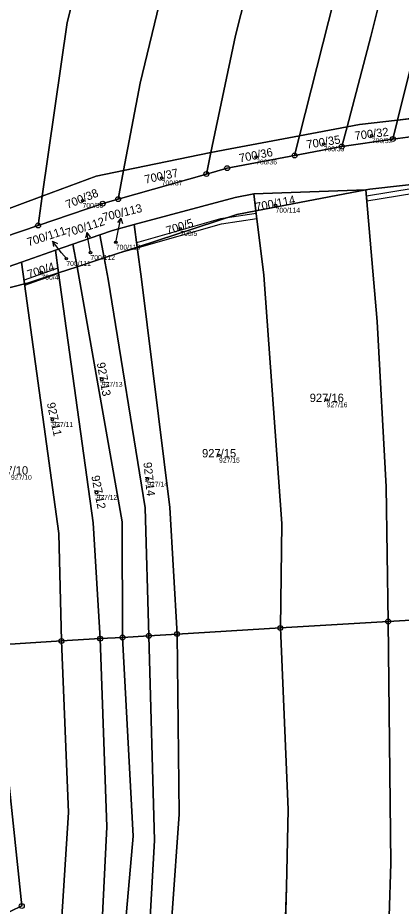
# Model space of a CAD drawing. Extents: x -603967 to -594699, y -1179315 to -1165625.
# Drawn here: x -596899.9 to -596821.9, y -1172233.4 to -1172052.4 of the extents above; entities that cross this region are included whole.
import ezdxf

# ---------------------------------------------------------------- set-up
doc = ezdxf.new("R2010")
doc.units = 0
for name, color, linetype in [('Definiční body', 7, 'Continuous'), ('Hranice parcel', 7, 'Continuous'), ('Parcelní čísla', 7, 'Continuous'), ('Polygon parcely', 7, 'Continuous'), ('Pop  PČ popisy', 7, 'Continuous'), ('Věcná břemena k části', 7, 'Continuous'), ('Značky bodu BP', 7, 'Continuous')]:
    doc.layers.add(name, color=color, linetype=linetype)

msp = doc.modelspace()

# ---------------------------------------------------------------- linework, layer by layer
at = {"layer": 'Definiční body'}
for centre in [(-596827.89, -1172076.46994), (-596837.68, -1172078.13994), (-596851.41, -1172080.80994), (-596870.64, -1172085.07994), (-596886.75, -1172089.65994), (-596847.47, -1172090.62994), (-596866.86, -1172095.36994), (-596879.98, -1172098.16994), (-596885.14, -1172100.24994), (-596890.05, -1172101.47994), (-596895.12, -1172104.26994), (-596882.84, -1172126.09994), (-596837.06, -1172130.25994), (-596892.9, -1172134.26994), (-596858.97, -1172141.53994), (-596873.59, -1172146.41994), (-596883.91, -1172149.11994)]:
    msp.add_circle(centre, 0.25, dxfattribs=at)
at = {"layer": 'Hranice parcel'}
for p, q in [((-596822.64, -1172073.28), (-596823.6, -1172077.13)), ((-596812.58, -1172072.1), (-596822.64, -1172073.28)), ((-596832.9, -1172074.65), (-596842.58, -1172076.46)), ((-596832.9, -1172074.65), (-596833.97, -1172078.66)), ((-596842.58, -1172076.46), (-596843.59, -1172080.48)), ((-596823.6, -1172077.13), (-596813.4, -1172075.77)), ((-596843.59, -1172080.48), (-596833.97, -1172078.66)), ((-596833.97, -1172078.66), (-596823.6, -1172077.13)), ((-596860.64, -1172079.9), (-596878.39, -1172083.56)), ((-596860.64, -1172079.9), (-596861.55, -1172084.26)), ((-596878.39, -1172083.56), (-596879.51, -1172089.37)), ((-596879.51, -1172089.37), (-596861.55, -1172084.26)), ((-596851.92, -1172088.29), (-596829.09, -1172087.47)), ((-596829.09, -1172087.47), (-596851.49, -1172091.76)), ((-596894.95, -1172088.77), (-596912.47, -1172095.26)), ((-596894.95, -1172088.77), (-596895.8, -1172094.72)), ((-596851.49, -1172091.76), (-596851.92, -1172088.29)), ((-596913.19, -1172100.62), (-596895.8, -1172094.72)), ((-596876.27, -1172094.56), (-596875.64, -1172099.14)), ((-596888.7, -1172098.54), (-596883.21, -1172096.63)), ((-596882.35, -1172101.34), (-596883.21, -1172096.63)), ((-596892.29, -1172099.79), (-596888.7, -1172098.54)), ((-596887.88, -1172103.15), (-596888.7, -1172098.54)), ((-596892.29, -1172099.79), (-596899.16, -1172102.18)), ((-596891.65, -1172104.39), (-596892.29, -1172099.79)), ((-596875.64, -1172099.14), (-596882.35, -1172101.34)), ((-596913.76, -1172107.27), (-596899.16, -1172102.18)), ((-596899.16, -1172102.18), (-596898.55, -1172106.62)), ((-596882.35, -1172101.34), (-596887.88, -1172103.15)), ((-596887.88, -1172103.15), (-596891.65, -1172104.39)), ((-596824.55, -1172175.4), (-596803.64, -1172174.16)), ((-596846.49, -1172176.71), (-596824.55, -1172175.4)), ((-596824, -1172224.7), (-596824.55, -1172175.4)), ((-596873.26, -1172178.29), (-596867.52, -1172177.94)), ((-596867.52, -1172177.94), (-596846.49, -1172176.71)), ((-596891.02, -1172179.35), (-596883.17, -1172178.88)), ((-596883.17, -1172178.88), (-596878.64, -1172178.66)), ((-596878.64, -1172178.66), (-596873.26, -1172178.29)), ((-596826.72, -1172310.51), (-596824, -1172224.7)), ((-596847.42, -1172306.62), (-596845.27, -1172229.48))]:
    msp.add_line(p, q, dxfattribs=at)
for points in [[(-596894.95, -1172088.77), (-596889.86, -1172053.39), (-596808.18, -1171732.52), (-596785.57, -1171640.08)], [(-596878.39, -1172083.56), (-596875.03, -1172065.74), (-596861.99, -1172011.73), (-596798.16, -1171764.25), (-596768.62, -1171640.34)], [(-596860.64, -1172079.9), (-596855.65, -1172056.04), (-596784.82, -1171776.95), (-596751.75, -1171640.6)], [(-596842.58, -1172076.46), (-596782.13, -1171837.9), (-596745.57, -1171692.32), (-596733.85, -1171640.88)], [(-596725.01, -1171641.01), (-596749.75, -1171743.78), (-596774.96, -1171843.56), (-596828.06, -1172056.21), (-596832.9, -1172074.65)], [(-596715.61, -1171641.15), (-596731.07, -1171706.01), (-596822.64, -1172073.28)], [(-596822.64, -1172073.28), (-596830.41, -1172074.19), (-596832.9, -1172074.65)], [(-596842.58, -1172076.46), (-596856.7, -1172079.09), (-596860.64, -1172079.9)], [(-596861.55, -1172084.26), (-596857.33, -1172083.06), (-596843.59, -1172080.48)], [(-596878.39, -1172083.56), (-596884.01, -1172084.72), (-596894.95, -1172088.77)], [(-596807.73, -1172085.05), (-596828.27, -1172087.31), (-596829.09, -1172087.47)], [(-596824.55, -1172175.4), (-596824.99, -1172147.95), (-596826.77, -1172114.28), (-596829.09, -1172087.47)], [(-596895.8, -1172094.72), (-596882.65, -1172090.28), (-596879.51, -1172089.37)], [(-596851.92, -1172088.29), (-596855.7, -1172089.01), (-596876.27, -1172094.56)], [(-596875.64, -1172099.14), (-596855.32, -1172092.48), (-596851.49, -1172091.76)], [(-596846.49, -1172176.71), (-596846.19, -1172155.41), (-596849.87, -1172104.88), (-596851.49, -1172091.76)], [(-596883.21, -1172096.63), (-596880.66, -1172095.74), (-596876.27, -1172094.56)], [(-596867.52, -1172177.94), (-596869.02, -1172152.14), (-596874.74, -1172105.66), (-596875.64, -1172099.14)], [(-596873.26, -1172178.29), (-596874.03, -1172152.24), (-596881.57, -1172105.64), (-596882.35, -1172101.34)], [(-596878.64, -1172178.66), (-596878.66, -1172155.11), (-596887.88, -1172103.15)], [(-596898.55, -1172106.62), (-596897.99, -1172106.47), (-596891.65, -1172104.39)], [(-596883.17, -1172178.88), (-596884.57, -1172155.26), (-596891.65, -1172104.39)], [(-596898.55, -1172106.62), (-596912.28, -1172110.17), (-596913.32, -1172110.55)], [(-596891.02, -1172179.35), (-596891.55, -1172157.48), (-596898.55, -1172106.62)], [(-596868.53, -1172234.7), (-596867.07, -1172214.64), (-596867.52, -1172177.94)], [(-596845.27, -1172229.48), (-596844.93, -1172213.71), (-596846.49, -1172176.71)], [(-596903.63, -1172235.46), (-596899.13, -1172233.33), (-596904.73, -1172180.18), (-596891.02, -1172179.35)], [(-596891.27, -1172239.81), (-596889.58, -1172214.28), (-596891.02, -1172179.35)], [(-596882.82, -1172237.91), (-596881.78, -1172217.23), (-596883.17, -1172178.88)], [(-596878.01, -1172236.83), (-596876.46, -1172219.09), (-596878.64, -1172178.66)], [(-596872.98, -1172235.7), (-596872.14, -1172220), (-596873.26, -1172178.29)]]:
    msp.add_lwpolyline(points, dxfattribs=at)
at = {"layer": 'Polygon parcely'}
for points in [[(-596808.18, -1171732.52), (-596785.57, -1171640.08), (-596795.24, -1171639.93), (-596802.75, -1171639.81), (-596823.05, -1171720.16), (-596905.48, -1172048.01), (-596907.08, -1172054.36), (-596912.47, -1172095.26), (-596894.95, -1172088.77), (-596889.86, -1172053.39)], [(-596875.03, -1172065.74), (-596861.99, -1172011.73), (-596798.16, -1171764.25), (-596768.62, -1171640.34), (-596783.49, -1171640.11), (-596785.57, -1171640.08), (-596808.18, -1171732.52), (-596889.86, -1172053.39), (-596894.95, -1172088.77), (-596884.01, -1172084.72), (-596878.39, -1172083.56)], [(-596784.82, -1171776.95), (-596751.75, -1171640.6), (-596757.97, -1171640.5), (-596768.62, -1171640.34), (-596798.16, -1171764.25), (-596861.99, -1172011.73), (-596875.03, -1172065.74), (-596878.39, -1172083.56), (-596860.64, -1172079.9), (-596855.65, -1172056.04)], [(-596782.13, -1171837.9), (-596745.57, -1171692.32), (-596733.85, -1171640.88), (-596743.82, -1171640.72), (-596751.75, -1171640.6), (-596784.82, -1171776.95), (-596855.65, -1172056.04), (-596860.64, -1172079.9), (-596856.7, -1172079.09), (-596842.58, -1172076.46)], [(-596842.58, -1172076.46), (-596832.9, -1172074.65), (-596828.06, -1172056.21), (-596774.96, -1171843.56), (-596749.75, -1171743.78), (-596725.01, -1171641.01), (-596732.91, -1171640.89), (-596733.85, -1171640.88), (-596745.57, -1171692.32), (-596782.13, -1171837.9)], [(-596828.06, -1172056.21), (-596832.9, -1172074.65), (-596830.41, -1172074.19), (-596822.64, -1172073.28), (-596731.07, -1171706.01), (-596715.61, -1171641.15), (-596720.4, -1171641.08), (-596725.01, -1171641.01), (-596749.75, -1171743.78), (-596774.96, -1171843.56)], [(-596822.64, -1172073.28), (-596812.58, -1172072.1), (-596804.88, -1172037.67), (-596723.53, -1171715.68), (-596706.66, -1171641.29), (-596715.61, -1171641.15), (-596731.07, -1171706.01)], [(-596833.97, -1172078.66), (-596823.6, -1172077.13), (-596822.64, -1172073.28), (-596830.41, -1172074.19), (-596832.9, -1172074.65)], [(-596813.4, -1172075.77), (-596812.58, -1172072.1), (-596822.64, -1172073.28), (-596823.6, -1172077.13)], [(-596833.97, -1172078.66), (-596832.9, -1172074.65), (-596842.58, -1172076.46), (-596843.59, -1172080.48)], [(-596843.59, -1172080.48), (-596842.58, -1172076.46), (-596856.7, -1172079.09), (-596860.64, -1172079.9), (-596861.55, -1172084.26), (-596857.33, -1172083.06)], [(-596879.51, -1172089.37), (-596861.55, -1172084.26), (-596860.64, -1172079.9), (-596878.39, -1172083.56)], [(-596895.8, -1172094.72), (-596882.65, -1172090.28), (-596879.51, -1172089.37), (-596878.39, -1172083.56), (-596884.01, -1172084.72), (-596894.95, -1172088.77)], [(-596805.02, -1172102.38), (-596807.73, -1172085.05), (-596828.27, -1172087.31), (-596829.09, -1172087.47), (-596826.77, -1172114.28), (-596824.99, -1172147.95), (-596824.55, -1172175.4), (-596803.64, -1172174.16), (-596803.09, -1172147.37)], [(-596851.92, -1172088.29), (-596851.49, -1172091.76), (-596829.09, -1172087.47)], [(-596826.77, -1172114.28), (-596829.09, -1172087.47), (-596851.49, -1172091.76), (-596849.87, -1172104.88), (-596846.19, -1172155.41), (-596846.49, -1172176.71), (-596824.55, -1172175.4), (-596824.99, -1172147.95)], [(-596913.19, -1172100.62), (-596895.8, -1172094.72), (-596894.95, -1172088.77), (-596912.47, -1172095.26)], [(-596851.92, -1172088.29), (-596855.7, -1172089.01), (-596876.27, -1172094.56), (-596875.64, -1172099.14), (-596855.32, -1172092.48), (-596851.49, -1172091.76)], [(-596849.87, -1172104.88), (-596851.49, -1172091.76), (-596855.32, -1172092.48), (-596875.64, -1172099.14), (-596874.74, -1172105.66), (-596869.02, -1172152.14), (-596867.52, -1172177.94), (-596846.49, -1172176.71), (-596846.19, -1172155.41)], [(-596875.64, -1172099.14), (-596876.27, -1172094.56), (-596880.66, -1172095.74), (-596883.21, -1172096.63), (-596882.35, -1172101.34)], [(-596882.35, -1172101.34), (-596883.21, -1172096.63), (-596888.7, -1172098.54), (-596887.88, -1172103.15)], [(-596887.88, -1172103.15), (-596888.7, -1172098.54), (-596892.29, -1172099.79), (-596891.65, -1172104.39)], [(-596899.16, -1172102.18), (-596898.55, -1172106.62), (-596897.99, -1172106.47), (-596891.65, -1172104.39), (-596892.29, -1172099.79)], [(-596873.26, -1172178.29), (-596867.52, -1172177.94), (-596869.02, -1172152.14), (-596874.74, -1172105.66), (-596875.64, -1172099.14), (-596882.35, -1172101.34), (-596881.57, -1172105.64), (-596874.03, -1172152.24)], [(-596898.55, -1172106.62), (-596899.16, -1172102.18), (-596913.76, -1172107.27), (-596913.32, -1172110.55), (-596912.28, -1172110.17)], [(-596882.35, -1172101.34), (-596887.88, -1172103.15), (-596878.66, -1172155.11), (-596878.64, -1172178.66), (-596873.26, -1172178.29), (-596874.03, -1172152.24), (-596881.57, -1172105.64)], [(-596878.66, -1172155.11), (-596887.88, -1172103.15), (-596891.65, -1172104.39), (-596884.57, -1172155.26), (-596883.17, -1172178.88), (-596878.64, -1172178.66)], [(-596891.02, -1172179.35), (-596883.17, -1172178.88), (-596884.57, -1172155.26), (-596891.65, -1172104.39), (-596897.99, -1172106.47), (-596898.55, -1172106.62), (-596891.55, -1172157.48)], [(-596891.55, -1172157.48), (-596898.55, -1172106.62), (-596912.28, -1172110.17), (-596913.32, -1172110.55), (-596906.42, -1172156.75), (-596903.63, -1172235.46), (-596899.13, -1172233.33), (-596904.73, -1172180.18), (-596891.02, -1172179.35)], [(-596804.22, -1172220.26), (-596803.64, -1172174.16), (-596824.55, -1172175.4), (-596824, -1172224.7), (-596826.72, -1172310.51), (-596805.07, -1172314.57)], [(-596824, -1172224.7), (-596824.55, -1172175.4), (-596846.49, -1172176.71), (-596844.93, -1172213.71), (-596845.27, -1172229.48), (-596847.42, -1172306.62), (-596826.72, -1172310.51)], [(-596868.53, -1172234.7), (-596867.07, -1172214.64), (-596867.52, -1172177.94), (-596873.26, -1172178.29), (-596872.14, -1172220), (-596872.98, -1172235.7), (-596875.05, -1172301.43), (-596868.88, -1172302.59)], [(-596847.42, -1172306.62), (-596845.27, -1172229.48), (-596844.93, -1172213.71), (-596846.49, -1172176.71), (-596867.52, -1172177.94), (-596867.07, -1172214.64), (-596868.53, -1172234.7), (-596868.88, -1172302.59)], [(-596891.27, -1172239.81), (-596889.58, -1172214.28), (-596891.02, -1172179.35), (-596904.73, -1172180.18), (-596899.13, -1172233.33), (-596903.63, -1172235.46), (-596903.62, -1172242.57), (-596903.21, -1172295.9), (-596891.13, -1172298.39)], [(-596883.17, -1172178.88), (-596891.02, -1172179.35), (-596889.58, -1172214.28), (-596891.27, -1172239.81), (-596891.13, -1172298.39), (-596885.02, -1172299.54), (-596882.82, -1172237.91), (-596881.78, -1172217.23)], [(-596876.46, -1172219.09), (-596878.64, -1172178.66), (-596883.17, -1172178.88), (-596881.78, -1172217.23), (-596882.82, -1172237.91), (-596885.02, -1172299.54), (-596879.91, -1172300.51), (-596878.01, -1172236.83)], [(-596875.05, -1172301.43), (-596872.98, -1172235.7), (-596872.14, -1172220), (-596873.26, -1172178.29), (-596878.64, -1172178.66), (-596876.46, -1172219.09), (-596878.01, -1172236.83), (-596879.91, -1172300.51)]]:
    msp.add_lwpolyline(points, close=True, dxfattribs=at)
for points in [[(-596813.4, -1172075.77), (-596823.6, -1172077.13), (-596833.97, -1172078.66), (-596843.59, -1172080.48), (-596857.33, -1172083.06), (-596861.55, -1172084.26), (-596879.51, -1172089.37), (-596882.65, -1172090.28), (-596895.8, -1172094.72), (-596913.19, -1172100.62)], [(-597028.02, -1172148.91), (-597019.27, -1172145.73), (-596991.15, -1172135.53), (-596978.02, -1172130.77), (-596964.56, -1172125.89), (-596933.63, -1172114.33), (-596926.43, -1172111.77), (-596913.76, -1172107.27), (-596899.16, -1172102.18), (-596892.29, -1172099.79), (-596888.7, -1172098.54), (-596883.21, -1172096.63), (-596880.66, -1172095.74), (-596876.27, -1172094.56), (-596855.7, -1172089.01), (-596851.92, -1172088.29), (-596829.09, -1172087.47), (-596828.27, -1172087.31), (-596807.73, -1172085.05)]]:
    msp.add_lwpolyline(points, dxfattribs=at)
at = {"layer": 'Pop  PČ popisy'}
for p, q in [((-596878.936, -1172093.255), (-596879.634, -1172094.13)), ((-596879.56, -1172096.19), (-596878.936, -1172093.255)), ((-596878.936, -1172093.255), (-596878.654, -1172094.338)), ((-596885.861, -1172096.195), (-596886.18, -1172097.268)), ((-596885.34, -1172099.15), (-596885.861, -1172096.195)), ((-596885.861, -1172096.195), (-596885.194, -1172097.094)), ((-596879.98, -1172098.17), (-596879.56, -1172096.19)), ((-596891.01, -1172100.27), (-596892.858, -1172097.905)), ((-596892.858, -1172097.905), (-596891.846, -1172098.386)), ((-596892.858, -1172097.905), (-596892.636, -1172099.003)), ((-596890.05, -1172101.48), (-596891.01, -1172100.27)), ((-596885.14, -1172100.25), (-596885.34, -1172099.15))]:
    msp.add_line(p, q, dxfattribs=at)
at = {"layer": 'Věcná břemena k části'}
for points in [[(-596828.9, -1172089.74), (-596819.35, -1172088.17), (-596807.5, -1172086.54), (-596807.65, -1172085.57), (-596819.49, -1172087.19), (-596828.98, -1172088.75)], [(-596875.76, -1172098.27), (-596875.64, -1172099.14), (-596875.62, -1172099.27), (-596858.44, -1172094.39), (-596851.3, -1172093.28), (-596851.42, -1172092.29), (-596857.71, -1172093.26), (-596858.66, -1172093.41)], [(-596878.81, -1172100.18), (-596875.62, -1172099.27), (-596875.64, -1172099.14)], [(-596898.65, -1172105.87), (-596898.55, -1172106.62), (-596898.51, -1172106.88), (-596891.64, -1172104.44), (-596891.65, -1172104.39), (-596891.78, -1172103.43)]]:
    msp.add_lwpolyline(points, close=True, dxfattribs=at)
at = {"layer": 'Značky bodu BP'}
for centre, radius in [((-596823.6, -1172077.12988), 0.5), ((-596833.97, -1172078.65988), 0.5), ((-596833.97, -1172078.65988), 0.0303), ((-596823.6, -1172077.12988), 0.0303), ((-596843.59, -1172080.47988), 0.5), ((-596843.59, -1172080.47988), 0.0303), ((-596861.55, -1172084.25988), 0.5), ((-596857.33, -1172083.05988), 0.5), ((-596857.33, -1172083.05988), 0.0303), ((-596861.55, -1172084.25988), 0.0303), ((-596879.51, -1172089.36988), 0.5), ((-596879.51, -1172089.36988), 0.0303), ((-596882.65, -1172090.27988), 0.5), ((-596882.65, -1172090.27988), 0.0303), ((-596895.8, -1172094.71988), 0.5), ((-596895.8, -1172094.71988), 0.0303), ((-596846.49, -1172176.70988), 0.5), ((-596824.55, -1172175.39988), 0.5), ((-596824.55, -1172175.39988), 0.0303), ((-596878.64, -1172178.65988), 0.5), ((-596873.26, -1172178.28988), 0.5), ((-596873.26, -1172178.28988), 0.0303), ((-596867.52, -1172177.93988), 0.5), ((-596867.52, -1172177.93988), 0.0303), ((-596846.49, -1172176.70988), 0.0303), ((-596891.02, -1172179.34988), 0.5), ((-596891.02, -1172179.34988), 0.0303), ((-596883.17, -1172178.87988), 0.5), ((-596883.17, -1172178.87988), 0.0303), ((-596878.64, -1172178.65988), 0.0303), ((-596899.13, -1172233.32988), 0.5), ((-596899.13, -1172233.32988), 0.0303)]:
    msp.add_circle(centre, radius, dxfattribs=at)

# ---------------------------------------------------------------- texts
at = {"layer": 'Definiční body'}
for s, p in [('700/32', (-596827.89, -1172077.959)), ('700/35', (-596837.68, -1172079.629)), ('700/36', (-596851.41, -1172082.299)), ('700/37', (-596870.64, -1172086.569)), ('700/38', (-596886.75, -1172091.149)), ('700/114', (-596847.47, -1172092.119)), ('700/5', (-596866.86, -1172096.859)), ('700/113', (-596879.98, -1172099.659)), ('700/111', (-596890.05, -1172102.969)), ('700/112', (-596885.14, -1172101.739)), ('700/4', (-596895.12, -1172105.759)), ('927/13', (-596882.84, -1172127.589)), ('927/16', (-596837.06, -1172131.749)), ('927/11', (-596892.9, -1172135.759)), ('927/15', (-596858.97, -1172143.029)), ('927/10', (-596901.31, -1172146.529)), ('927/14', (-596873.59, -1172147.909)), ('927/12', (-596883.91, -1172150.609))]:
    msp.add_text(s, height=0.999996, dxfattribs=at).set_placement(p)
at = {"layer": 'Parcelní čísla'}
for s, rotation, p in [('700/32', 7, (-596831.278, -1172077.314)), ('700/35', 9, (-596841.037, -1172079.102)), ('700/36', 10.9999972, (-596854.731, -1172081.888)), ('700/37', 12, (-596873.942, -1172086.216)), ('700/38', 21.9999972, (-596889.804, -1172091.352)), ('700/114', 10.9999972, (-596851.41, -1172091.828)), ('700/113', 14, (-596882.472, -1172093.923)), ('700/112', 18, (-596889.904, -1172097.13)), ('700/111', 18, (-596897.754, -1172099)), ('700/5', 18, (-596869.425, -1172096.65)), ('700/4', 18, (-596897.685, -1172105.55)), ('927/13', 280, (-596883.86, -1172122.76)), ('927/11', 282, (-596894.036, -1172130.967)), ('927/14', 275.9999972, (-596874.375, -1172143.017)), ('927/12', 281, (-596884.988, -1172145.798))]:
    msp.add_text(s, height=1.699998, rotation=rotation, dxfattribs=at).set_placement(p)
for s, p in [('927/16', (-596840.526, -1172130.685)), ('927/15', (-596862.436, -1172141.965)), ('927/10', (-596904.776, -1172145.465))]:
    msp.add_text(s, height=1.699998, dxfattribs=at).set_placement(p)

doc.saveas('drawing.dxf')
